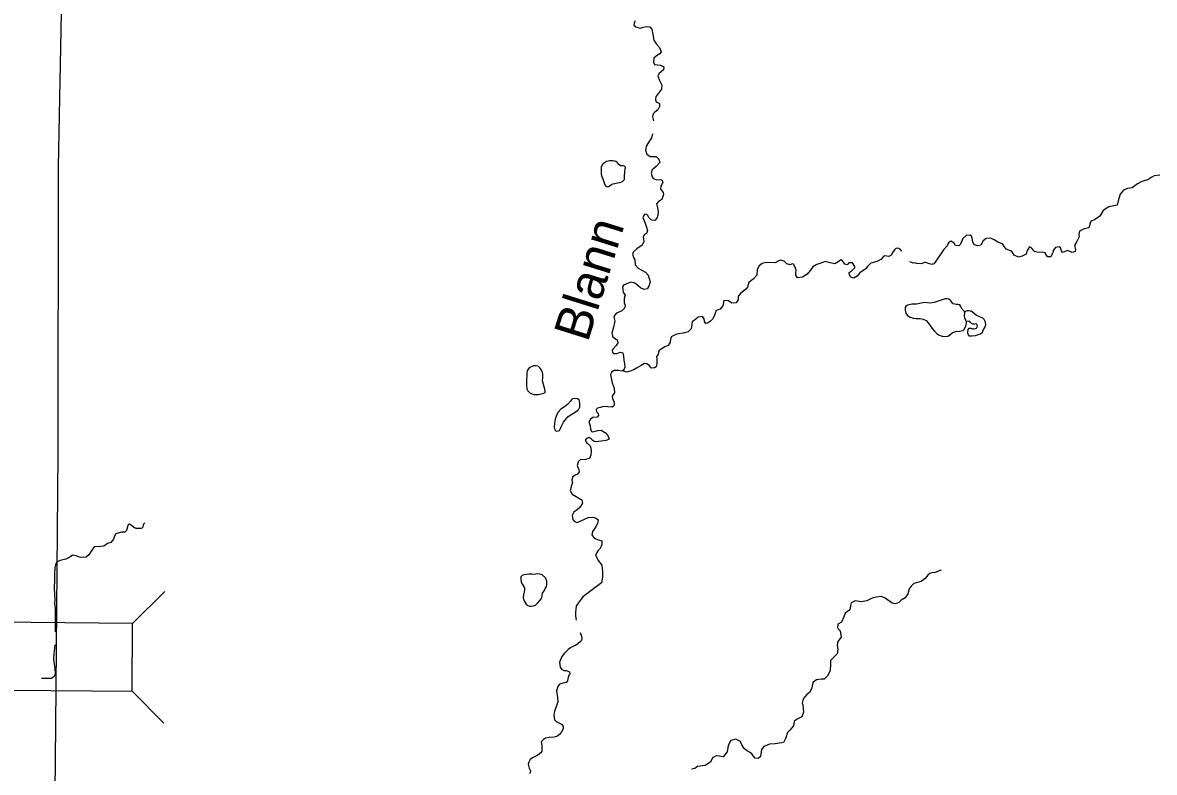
# Model space of a CAD drawing. Extents: x -492261 to -432772, y 1441225 to 1452922.
# Drawn here: x -459788.7 to -459623.3, y 1451982.1 to 1452091.7 of the extents above; entities that cross this region are included whole.
import ezdxf

# ---------------------------------------------------------------- set-up
doc = ezdxf.new("R2010")
doc.units = 0
doc.layers.add('Default', color=7, linetype='Continuous')

msp = doc.modelspace()

# ---------------------------------------------------------------- linework, layer by layer
at = {"layer": 'Default'}
for p, q in [((-459772.6, 1452003.91), (-459767.89, 1452008.54)), ((-459772.68, 1451994.01), (-459768.05, 1451989.31))]:
    msp.add_line(p, q, dxfattribs=at)
for points in [[(-459804.54, 1451796.57), (-459800.12, 1451821.52), (-459795.32, 1451850.99), (-459791.68, 1451875.13), (-459787.55, 1451899.87), (-459785.29, 1451913.65), (-459785.04, 1451914.61), (-459784.72, 1451916.42), (-459784.64, 1451917.99), (-459784.48, 1451919.61), (-459784.15, 1451954.89), (-459783.82, 1451988.91), (-459783.49, 1452028.77), (-459783.44, 1452070.65), (-459782.91, 1452098.16), (-459782.87, 1452118.13)], [(-459699.14, 1452091.95), (-459699.3, 1452091.67), (-459699.33, 1452091.33), (-459699.06, 1452091.07), (-459698.76, 1452090.98), (-459698.35, 1452090.9), (-459697.95, 1452091.03), (-459697.53, 1452091.13), (-459697, 1452091.07), (-459696.7, 1452090.76), (-459696.57, 1452089.98), (-459696.43, 1452089.13), (-459696.03, 1452088.55), (-459695.59, 1452088.08), (-459695.35, 1452087.45), (-459695.54, 1452087.16), (-459696.01, 1452086.86), (-459696.42, 1452086.52)], [(-459696.42, 1452086.52), (-459696.44, 1452085.92), (-459696.29, 1452085.57), (-459695.45, 1452085.46), (-459694.97, 1452085.23), (-459695.02, 1452084.8), (-459695.63, 1452084.28), (-459695.85, 1452083.92), (-459695.58, 1452083.23), (-459695.24, 1452082.56), (-459695.29, 1452081.97), (-459695.88, 1452081.2), (-459696.1, 1452080.92), (-459696.16, 1452080.4), (-459696.08, 1452080.1), (-459695.6, 1452079.89), (-459695.56, 1452079.44), (-459695.84, 1452078.96), (-459696.26, 1452078.61), (-459696.51, 1452078.39), (-459696.6, 1452077.93), (-459696.45, 1452077.34)], [(-459696.62, 1452075.43), (-459696.65, 1452075.21), (-459696.74, 1452074.86), (-459697.2, 1452074.18), (-459697.52, 1452073.62), (-459697.64, 1452073.07), (-459697.45, 1452072.47), (-459696.96, 1452072.13), (-459696.09, 1452072.15), (-459695.67, 1452071.76), (-459695.55, 1452071.26), (-459696.06, 1452070.67), (-459696.64, 1452070.17), (-459696.8, 1452069.72), (-459696.64, 1452069.16), (-459696.49, 1452068.93), (-459695.98, 1452068.7), (-459695.5, 1452068.76), (-459695.19, 1452068.67), (-459695.09, 1452068.31), (-459695.4, 1452067.81), (-459695.45, 1452067.37), (-459695.35, 1452067.25), (-459695.04, 1452066.87), (-459694.98, 1452066.56), (-459695.24, 1452065.87), (-459695.67, 1452065.59), (-459696.01, 1452065.24), (-459695.87, 1452064.65), (-459695.78, 1452064.1), (-459695.83, 1452063.49), (-459695.96, 1452063.12), (-459696.26, 1452062.77), (-459696.75, 1452062.83), (-459697.16, 1452063.22), (-459697.29, 1452063.53), (-459697.49, 1452063.7), (-459697.77, 1452063.68), (-459698, 1452063.23), (-459697.7, 1452062.4), (-459697.46, 1452061.82), (-459697.34, 1452061.33), (-459697.49, 1452060.89), (-459697.76, 1452060.72), (-459697.95, 1452060.4), (-459697.89, 1452059.71), (-459698.12, 1452059.18), (-459698.88, 1452058.62), (-459699.36, 1452058.22), (-459699.51, 1452057.84), (-459699.31, 1452057.3), (-459699.18, 1452057.01), (-459699.12, 1452056.29), (-459698.69, 1452055.81), (-459698.17, 1452055.51), (-459697.61, 1452055.21), (-459697.23, 1452054.77), (-459696.96, 1452053.82), (-459697.12, 1452053.19), (-459697.4, 1452052.81), (-459697.83, 1452052.72), (-459698.36, 1452052.95), (-459698.72, 1452053.24), (-459699, 1452053.49), (-459699.27, 1452053.67), (-459699.7, 1452053.76), (-459700.17, 1452053.64), (-459700.83, 1452053.34), (-459701, 1452053.08), (-459700.95, 1452052.63), (-459700.87, 1452052.27), (-459700.58, 1452051.92)], [(-459700.6, 1452070.3), (-459700.59, 1452070.36), (-459700.57, 1452070.43), (-459700.56, 1452070.53), (-459700.56, 1452070.59), (-459700.69, 1452070.7), (-459700.85, 1452070.76), (-459701.28, 1452070.77), (-459701.35, 1452070.81), (-459701.53, 1452070.94), (-459701.69, 1452071.15), (-459701.79, 1452071.25), (-459701.98, 1452071.4), (-459702.12, 1452071.47), (-459702.47, 1452071.52), (-459702.86, 1452071.49), (-459703.34, 1452071.4), (-459703.61, 1452071.21), (-459703.84, 1452071.06), (-459703.97, 1452070.91), (-459704.1, 1452070.57), (-459704.13, 1452070.29), (-459704.13, 1452069.99), (-459704.11, 1452069.55), (-459704, 1452069.19), (-459703.86, 1452068.88), (-459703.71, 1452068.44), (-459703.56, 1452068.01), (-459703.45, 1452067.81), (-459703.22, 1452067.7), (-459703.06, 1452067.77), (-459702.9, 1452067.87), (-459702.59, 1452068.02), (-459702.41, 1452068.12), (-459702.11, 1452068.19), (-459701.73, 1452068.29), (-459701.41, 1452068.32), (-459701.2, 1452068.39), (-459700.98, 1452068.5), (-459700.88, 1452068.59), (-459700.72, 1452068.79), (-459700.69, 1452069.06), (-459700.69, 1452069.38), (-459700.6, 1452070.3)], [(-459622.46, 1452069.39), (-459623.26, 1452069.29), (-459623.64, 1452069.11), (-459624.21, 1452068.74), (-459625.1, 1452068.48), (-459625.72, 1452068.15), (-459626.48, 1452067.56), (-459627.17, 1452067.46), (-459627.77, 1452067.21), (-459628.27, 1452066.62), (-459628.5, 1452065.86), (-459628.71, 1452065.02), (-459629.93, 1452064.76), (-459630.75, 1452064.25), (-459631.23, 1452063.4), (-459632.01, 1452062.9), (-459632.53, 1452062.68), (-459632.63, 1452062.37), (-459632.85, 1452061.73), (-459633.51, 1452061.56), (-459634.18, 1452061.21), (-459634.3, 1452060.8), (-459634.23, 1452060.41), (-459634.6, 1452059.73), (-459634.94, 1452059.15), (-459634.79, 1452058.54), (-459634.83, 1452058.24), (-459635.25, 1452058.09), (-459635.93, 1452058.41), (-459636.68, 1452058.09), (-459636.85, 1452058.37), (-459636.99, 1452058.78), (-459637.17, 1452058.92), (-459637.68, 1452058.82), (-459638.03, 1452058.41), (-459638.06, 1452058.22), (-459638.17, 1452057.92)], [(-459638.17, 1452057.92), (-459638.37, 1452057.45), (-459638.84, 1452057.45), (-459639.1, 1452057.81), (-459639.19, 1452058.04), (-459639.55, 1452058.14), (-459640.17, 1452058.08), (-459640.76, 1452058.24), (-459640.87, 1452058.35), (-459641.18, 1452058.76), (-459641.48, 1452058.92), (-459641.83, 1452058.38), (-459642, 1452057.85), (-459642.59, 1452057.58), (-459643.1, 1452057.41), (-459643.76, 1452057.71), (-459644.03, 1452058.18), (-459644.3, 1452058.33), (-459644.91, 1452058.59), (-459645.26, 1452059.06), (-459645.39, 1452059.3), (-459645.76, 1452059.49), (-459646.14, 1452059.6), (-459646.67, 1452059.97), (-459647.14, 1452060.21), (-459647.85, 1452060.16), (-459648.29, 1452059.81), (-459648.6, 1452059.2), (-459649.05, 1452059.08), (-459649.59, 1452059.22), (-459649.78, 1452059.66), (-459649.87, 1452060.21), (-459650, 1452060.51), (-459650.2, 1452060.63), (-459650.78, 1452060.57), (-459651.27, 1452060.17), (-459651.58, 1452059.32), (-459651.83, 1452059.06), (-459652.3, 1452059.14), (-459652.5, 1452059.48), (-459652.98, 1452059.77), (-459653.33, 1452059.53), (-459653.53, 1452059.08), (-459654.06, 1452058.47), (-459655.27, 1452056.7), (-459655.48, 1452056.46), (-459655.8, 1452056.33), (-459656.25, 1452056.49), (-459656.64, 1452056.66), (-459656.84, 1452056.62), (-459657.3, 1452056.44), (-459657.97, 1452056.52), (-459658.26, 1452056.58), (-459658.52, 1452056.55), (-459658.98, 1452056.72)], [(-459660.17, 1452058.32), (-459660.41, 1452058.58), (-459660.69, 1452058.72), (-459661.03, 1452058.69), (-459661.23, 1452058.51), (-459661.46, 1452058.16), (-459661.74, 1452057.71), (-459662.05, 1452057.5), (-459662.67, 1452057.6), (-459662.91, 1452057.47), (-459663.24, 1452057.06), (-459663.8, 1452056.78), (-459664.7, 1452056.55), (-459665.16, 1452056.08), (-459665.39, 1452055.78), (-459666.29, 1452055.15), (-459666.68, 1452054.64), (-459667.18, 1452054.33), (-459667.6, 1452054.49), (-459667.8, 1452054.86), (-459667.84, 1452055.16), (-459667.57, 1452055.4), (-459667.03, 1452055.84), (-459667.04, 1452056.05), (-459667.39, 1452056.59), (-459667.9, 1452056.58), (-459668.15, 1452056.3), (-459668.5, 1452056.4), (-459668.84, 1452056.89), (-459669.09, 1452057.01), (-459669.46, 1452056.73), (-459669.98, 1452056.46), (-459670.64, 1452056.61), (-459671.36, 1452056.77), (-459671.87, 1452056.61), (-459672.6, 1452056.37), (-459673.18, 1452056), (-459673.55, 1452055.45), (-459674, 1452054.95), (-459674.69, 1452054.49), (-459675.42, 1452054.4), (-459675.65, 1452054.79), (-459675.67, 1452055.11), (-459675.63, 1452055.53)], [(-459675.63, 1452055.53), (-459675.74, 1452055.95), (-459676.01, 1452056.42), (-459676.21, 1452056.47), (-459676.5, 1452056.32), (-459676.96, 1452056.44), (-459677.34, 1452056.82), (-459677.92, 1452056.97), (-459678.22, 1452056.84), (-459678.7, 1452056.61), (-459679.97, 1452056.63), (-459680.56, 1452056.52), (-459681.01, 1452056.18), (-459681.32, 1452055.62), (-459681.37, 1452054.8), (-459681.87, 1452054.19), (-459682.53, 1452053.71), (-459682.71, 1452053.04), (-459682.94, 1452052.73), (-459683.73, 1452052.1), (-459684.07, 1452051.7), (-459684.09, 1452051.23), (-459684.37, 1452050.73), (-459684.99, 1452050.7), (-459685.48, 1452051.06), (-459686.16, 1452051.08), (-459686.28, 1452050.53), (-459686.31, 1452050.33), (-459686.7, 1452049.84), (-459687.31, 1452049.62), (-459687.54, 1452048.95), (-459687.81, 1452048.41), (-459688.13, 1452048.05), (-459688.57, 1452047.76), (-459688.81, 1452047.75), (-459688.99, 1452048), (-459689.03, 1452048.41), (-459689.32, 1452048.76), (-459689.93, 1452048.63), (-459690.26, 1452048.35), (-459690.82, 1452047.99), (-459690.87, 1452047.57), (-459690.93, 1452046.96), (-459691.41, 1452046.52), (-459692.1, 1452046.33), (-459692.86, 1452046.24), (-459693.19, 1452046.14), (-459693.69, 1452045.89), (-459693.83, 1452045.8), (-459693.94, 1452045.61), (-459693.97, 1452045.42), (-459694, 1452045.02), (-459694.31, 1452044.53), (-459694.79, 1452044.31), (-459695.35, 1452044), (-459695.62, 1452043.78), (-459695.72, 1452043.53), (-459695.76, 1452043.22), (-459696.01, 1452042.92), (-459695.98, 1452042.53), (-459695.96, 1452041.89), (-459696.08, 1452041.4), (-459696.29, 1452041.26), (-459696.73, 1452041.2), (-459697.07, 1452041.59), (-459697.41, 1452041.83), (-459697.78, 1452041.89), (-459698.26, 1452041.59), (-459698.94, 1452041.19), (-459699.32, 1452040.96), (-459699.88, 1452040.74), (-459700.42, 1452040.64), (-459700.69, 1452040.7), (-459700.93, 1452040.87)], [(-459700.58, 1452051.92), (-459700.75, 1452051.36), (-459700.75, 1452050.77), (-459700.61, 1452050.4), (-459700.68, 1452049.96), (-459701.07, 1452049.58), (-459701.89, 1452049.24), (-459702.14, 1452048.9), (-459702.25, 1452048.64), (-459702.09, 1452048.06), (-459702.3, 1452047.17), (-459702.56, 1452046.3), (-459702.42, 1452045.76), (-459702.14, 1452045.6), (-459701.76, 1452045.33), (-459701.67, 1452044.9), (-459701.92, 1452044.52), (-459702.34, 1452044.04), (-459702.49, 1452043.81), (-459702.47, 1452043.56), (-459702.22, 1452043.34), (-459701.81, 1452043.33), (-459701.31, 1452043.53), (-459700.95, 1452043.46), (-459700.85, 1452042.96), (-459700.81, 1452042.36), (-459700.7, 1452041.84), (-459700.65, 1452041.35), (-459700.79, 1452040.97), (-459701.07, 1452040.76), (-459701.63, 1452040.84), (-459702.2, 1452040.84), (-459702.6, 1452040.63), (-459702.74, 1452040.23), (-459702.49, 1452039.07), (-459702.23, 1452038.26), (-459702.14, 1452037.58), (-459702.5, 1452037.11), (-459702.47, 1452036.74), (-459702.27, 1452036.37), (-459702.2, 1452035.92), (-459702.28, 1452035.7), (-459702.5, 1452035.52), (-459703.14, 1452035.57), (-459703.7, 1452035.6), (-459704.25, 1452035.47), (-459704.65, 1452035.34), (-459704.83, 1452035.16), (-459704.81, 1452034.89), (-459704.72, 1452034.75), (-459704.54, 1452034.56), (-459704.49, 1452034.27), (-459704.7, 1452034.04), (-459705.35, 1452034), (-459705.67, 1452033.76), (-459705.92, 1452033.38), (-459705.8, 1452033.06), (-459705.73, 1452032.84), (-459705.67, 1452032.27), (-459705.51, 1452031.96), (-459705.31, 1452031.88), (-459704.61, 1452032.07), (-459704.09, 1452032.16), (-459703.47, 1452031.75), (-459703.13, 1452031.37), (-459702.96, 1452030.84), (-459703.36, 1452030.63), (-459704.09, 1452030.54), (-459704.54, 1452030.47), (-459704.83, 1452030.43), (-459705.15, 1452030.48), (-459705.34, 1452030.63), (-459705.56, 1452030.89), (-459705.86, 1452031.05), (-459706.25, 1452030.91), (-459706.44, 1452030.69), (-459706.25, 1452030.35), (-459705.93, 1452030.04), (-459705.73, 1452029.86), (-459705.62, 1452029.51), (-459705.55, 1452029.07), (-459705.64, 1452028.51), (-459705.82, 1452028), (-459706.42, 1452027.85), (-459707.16, 1452027.79), (-459707.48, 1452027.53), (-459707.64, 1452026.96), (-459707.45, 1452026.6), (-459707.37, 1452026.36), (-459707.33, 1452026.04), (-459707.57, 1452025.69), (-459707.91, 1452025.56), (-459708.29, 1452025.25), (-459708.38, 1452024.85), (-459708.31, 1452024.49), (-459708.45, 1452024.03), (-459708.63, 1452023.33), (-459708.37, 1452022.81), (-459707.75, 1452022.47), (-459706.92, 1452021.95)], [(-459653.81, 1452051.31), (-459654.29, 1452051.2), (-459655.43, 1452050.78), (-459655.97, 1452050.7), (-459656.88, 1452050.81), (-459657.97, 1452050.55), (-459658.7, 1452050.53), (-459659.35, 1452050.43), (-459659.54, 1452050.31), (-459659.7, 1452050.06), (-459659.69, 1452049.66), (-459659.56, 1452049.26), (-459659.36, 1452048.93), (-459659.06, 1452048.69), (-459658.53, 1452048.52), (-459658.08, 1452048.48), (-459657.48, 1452048.48), (-459657.03, 1452048.38), (-459656.62, 1452048.15), (-459656.32, 1452047.81), (-459656.09, 1452047.48), (-459655.75, 1452046.98), (-459655.41, 1452046.6), (-459655.07, 1452046.25), (-459654.8, 1452046.09), (-459654.29, 1452045.88), (-459653.9, 1452045.85), (-459653.44, 1452045.89), (-459653.2, 1452046), (-459652.8, 1452046.35), (-459652.73, 1452046.42), (-459652.56, 1452046.47), (-459652.28, 1452046.54), (-459651.73, 1452046.61), (-459651.21, 1452046.71), (-459651.08, 1452046.82), (-459650.89, 1452047.15), (-459650.79, 1452047.37), (-459650.73, 1452047.8), (-459650.73, 1452047.97), (-459650.79, 1452048.16), (-459650.95, 1452048.53), (-459651.01, 1452048.91), (-459650.96, 1452049.26), (-459651.01, 1452049.46), (-459651.15, 1452049.62), (-459651.34, 1452049.84), (-459651.55, 1452050.22), (-459651.71, 1452050.45), (-459651.92, 1452050.51), (-459652.2, 1452050.5), (-459652.42, 1452050.53), (-459652.66, 1452050.58), (-459652.78, 1452050.68), (-459652.95, 1452050.98), (-459653.1, 1452051.15), (-459653.29, 1452051.27), (-459653.59, 1452051.34), (-459653.81, 1452051.31)], [(-459651, 1452049.43), (-459650.85, 1452049.55), (-459650.55, 1452049.62), (-459650.41, 1452049.64), (-459650.18, 1452049.6), (-459650.02, 1452049.57), (-459649.87, 1452049.49), (-459649.5, 1452049.13), (-459649.23, 1452048.96), (-459648.79, 1452048.76), (-459648.39, 1452048.56), (-459648.11, 1452048.3), (-459647.96, 1452047.9), (-459647.94, 1452047.5), (-459648.03, 1452047.22), (-459648.2, 1452047.01), (-459648.37, 1452046.55), (-459648.44, 1452046.37), (-459648.66, 1452046.17), (-459649.03, 1452046.05), (-459649.44, 1452045.91), (-459649.94, 1452045.87), (-459650.25, 1452045.9), (-459650.43, 1452046.09), (-459650.5, 1452046.3), (-459650.51, 1452046.55), (-459650.46, 1452046.83), (-459650.31, 1452047.03), (-459650.07, 1452047.06), (-459649.78, 1452046.97), (-459649.65, 1452046.96), (-459649.38, 1452046.98), (-459649.23, 1452047.07), (-459649.11, 1452047.36), (-459649.13, 1452047.55), (-459649.28, 1452047.67), (-459649.55, 1452047.61), (-459649.77, 1452047.61), (-459649.99, 1452047.73), (-459650.13, 1452047.89), (-459650.23, 1452048.01), (-459650.37, 1452048.04), (-459650.76, 1452048.08)], [(-459712.63, 1452040.32), (-459712.68, 1452040.55), (-459712.77, 1452040.81), (-459712.87, 1452041.02), (-459713.02, 1452041.21), (-459713.17, 1452041.35), (-459713.32, 1452041.48), (-459713.64, 1452041.54), (-459713.99, 1452041.53), (-459714.35, 1452041.4), (-459714.61, 1452041.27), (-459714.75, 1452041.1), (-459714.9, 1452040.85), (-459714.96, 1452040.39), (-459714.99, 1452040.04), (-459715.01, 1452039.53), (-459715, 1452038.69), (-459714.99, 1452038.17), (-459714.85, 1452037.87), (-459714.49, 1452037.54), (-459713.96, 1452037.37), (-459713.47, 1452037.37), (-459713.29, 1452037.37), (-459712.9, 1452037.45), (-459712.51, 1452037.54), (-459712.31, 1452037.64), (-459712.27, 1452037.79), (-459712.35, 1452038.14), (-459712.66, 1452039.36), (-459712.65, 1452039.75), (-459712.63, 1452040.32)], [(-459707.94, 1452036.76), (-459708.29, 1452036.71), (-459708.44, 1452036.58), (-459708.6, 1452036.37), (-459708.99, 1452035.93), (-459709.48, 1452035.56), (-459709.99, 1452035.21), (-459710.4, 1452034.76), (-459710.6, 1452034.42), (-459710.83, 1452033.76), (-459710.95, 1452033.14), (-459710.98, 1452032.56), (-459710.86, 1452032.17), (-459710.72, 1452032.04), (-459710.57, 1452032.01), (-459710.21, 1452032.08), (-459710.1, 1452032.28), (-459709.95, 1452032.65), (-459709.81, 1452032.91), (-459709.61, 1452033.3), (-459709.21, 1452033.82), (-459708.98, 1452034.08), (-459708.65, 1452034.34), (-459707.92, 1452034.76), (-459707.53, 1452035.06), (-459707.38, 1452035.22), (-459707.25, 1452035.52), (-459707.22, 1452035.73), (-459707.24, 1452036.11), (-459707.26, 1452036.36), (-459707.31, 1452036.58), (-459707.56, 1452036.74), (-459707.94, 1452036.76)], [(-459706.92, 1452021.95), (-459706.85, 1452021.48), (-459707.16, 1452020.87), (-459707.57, 1452020.53), (-459708.1, 1452020.14), (-459708.33, 1452019.66), (-459708.24, 1452019.11), (-459708.04, 1452018.82), (-459707.66, 1452018.65), (-459707.38, 1452018.74), (-459706.66, 1452019.11), (-459706, 1452019.36), (-459705.3, 1452019.41), (-459704.86, 1452019.3), (-459704.57, 1452019.06), (-459704.6, 1452018.66), (-459704.91, 1452018.02), (-459705.38, 1452017.33), (-459705.49, 1452016.84), (-459705.11, 1452016.35), (-459704.51, 1452016.1), (-459704.03, 1452015.95), (-459704, 1452015.44), (-459704.25, 1452014.84), (-459704.61, 1452014.53), (-459704.95, 1452013.93), (-459704.54, 1452013.09), (-459703.99, 1452012.4), (-459703.91, 1452011.46), (-459703.89, 1452010.67), (-459704.06, 1452009.84), (-459706.77, 1452007.77)], [(-459770.82, 1452018.61), (-459771.02, 1452018.39), (-459771.05, 1452018.25), (-459771.17, 1452017.86), (-459771.34, 1452017.79), (-459772.07, 1452017.75), (-459772.41, 1452017.93), (-459772.82, 1452018.28), (-459773.07, 1452018.39), (-459773.28, 1452018.25), (-459773.34, 1452017.99), (-459773.49, 1452017.5), (-459773.72, 1452017.22), (-459774.23, 1452017.23), (-459775.04, 1452017.01), (-459775.28, 1452016.57), (-459775.38, 1452016.22), (-459775.77, 1452015.73), (-459776.28, 1452015.57), (-459776.81, 1452015.19), (-459777.3, 1452015.14), (-459778.2, 1452015.09), (-459778.55, 1452014.58), (-459779.01, 1452013.9), (-459779.39, 1452013.59), (-459779.99, 1452013.53), (-459780.36, 1452013.58), (-459780.7, 1452013.72), (-459781.1, 1452013.84), (-459781.39, 1452013.85), (-459781.57, 1452013.75), (-459781.79, 1452013.58), (-459782.07, 1452013.42), (-459782.34, 1452013.3), (-459783.2, 1452013.09), (-459783.59, 1452012.91), (-459783.79, 1452012.67), (-459783.98, 1452012), (-459783.99, 1452011.04), (-459784.03, 1452010.31), (-459784.04, 1452009.02), (-459783.97, 1452007.3), (-459783.99, 1452006.9), (-459783.92, 1452006.06), (-459783.92, 1452005.79)], [(-459712.25, 1452010.57), (-459712.74, 1452011.02), (-459713.05, 1452011.1), (-459713.4, 1452011.14), (-459713.83, 1452011.05), (-459714.23, 1452011.08), (-459714.68, 1452011.09), (-459715.03, 1452011.06), (-459715.4, 1452010.99), (-459715.67, 1452010.91), (-459715.83, 1452010.7), (-459715.86, 1452010.35), (-459715.79, 1452009.94), (-459715.59, 1452009.59), (-459715.31, 1452009.12), (-459715.31, 1452008.75), (-459715.48, 1452008.08), (-459715.49, 1452007.65), (-459715.38, 1452007.19), (-459715.08, 1452006.71), (-459714.82, 1452006.52), (-459714.53, 1452006.43), (-459714.33, 1452006.44), (-459714.02, 1452006.47), (-459713.71, 1452006.58), (-459713.43, 1452006.85), (-459713.06, 1452007.23), (-459712.83, 1452007.53), (-459712.72, 1452007.92), (-459712.67, 1452008.31), (-459712.46, 1452008.68), (-459712.27, 1452008.98), (-459712.12, 1452009.3), (-459712.03, 1452009.53), (-459712.04, 1452009.77), (-459712.05, 1452010.09), (-459712.25, 1452010.57)], [(-459654.42, 1452011.68), (-459654.86, 1452011.53), (-459655.01, 1452011.46), (-459655.35, 1452011.35), (-459655.84, 1452011.29), (-459656.09, 1452011.17), (-459656.37, 1452010.97), (-459656.75, 1452010.48), (-459657.32, 1452010.01), (-459658.4, 1452009.74), (-459658.81, 1452009.36), (-459659.08, 1452008.95), (-459659.3, 1452008.22), (-459659.7, 1452007.62), (-459660.25, 1452007.29), (-459660.61, 1452006.94), (-459661.07, 1452006.76), (-459661.58, 1452006.84), (-459661.91, 1452007.1), (-459662.61, 1452007.6), (-459663.12, 1452007.81), (-459663.91, 1452007.75), (-459664.49, 1452007.57), (-459665.29, 1452007.2), (-459666.13, 1452007.07), (-459667, 1452007.19), (-459667.56, 1452006.9), (-459667.69, 1452006.53), (-459667.76, 1452005.9), (-459668.44, 1452005.38), (-459668.63, 1452004.86), (-459668.99, 1452004.07), (-459669.51, 1452003.77), (-459669.59, 1452003.32), (-459669.48, 1452003.12), (-459669.16, 1452002.82), (-459669.05, 1452001.9), (-459669.52, 1452001.25), (-459669.61, 1452000.7), (-459669.54, 1452000.08), (-459669.63, 1451999.44), (-459670.11, 1451998.95), (-459670.61, 1451998.46), (-459670.61, 1451997.93), (-459670.63, 1451997), (-459670.96, 1451996.27), (-459671.5, 1451995.77), (-459671.95, 1451995.76), (-459672.63, 1451995.65), (-459673.12, 1451995.3), (-459673.25, 1451994.82), (-459673.33, 1451994.42), (-459673.65, 1451993.81), (-459674.05, 1451993.5), (-459674.41, 1451993.14), (-459674.57, 1451992.77), (-459674.62, 1451992.63), (-459674.72, 1451992.25), (-459674.65, 1451991.98), (-459674.56, 1451991.44), (-459674.54, 1451990.95), (-459674.76, 1451990.27), (-459675.55, 1451989.86), (-459675.91, 1451989.59), (-459676, 1451988.95), (-459676.46, 1451988.37), (-459676.88, 1451987.97), (-459677.1, 1451987.2), (-459677.45, 1451986.51), (-459677.72, 1451986.46), (-459678.68, 1451986.32), (-459679.5, 1451986.26), (-459680.33, 1451985.93), (-459680.69, 1451985.48), (-459680.7, 1451985.12), (-459680.83, 1451984.46), (-459681.15, 1451984.18), (-459681.61, 1451984.23), (-459681.9, 1451984.56), (-459682.09, 1451984.84), (-459682.41, 1451985.07), (-459682.86, 1451985.35), (-459683.19, 1451985.63), (-459683.55, 1451986.16), (-459683.75, 1451986.66), (-459684.41, 1451986.98), (-459685.17, 1451986.8), (-459685.53, 1451986.05), (-459685.71, 1451985.11), (-459686.3, 1451984.38), (-459686.82, 1451984.5), (-459687.3, 1451984.56), (-459687.84, 1451984.24), (-459688.14, 1451983.63), (-459688.9, 1451983.13), (-459690.03, 1451982.99), (-459690.43, 1451982.68), (-459690.92, 1451982.62)], [(-459706.77, 1452007.77), (-459707.01, 1452007.44), (-459707.49, 1452006.88), (-459707.78, 1452006.44), (-459707.87, 1452005.53), (-459707.84, 1452005.05), (-459707.79, 1452004.64), (-459707.77, 1452004.37)], [(-459783.92, 1452005.79), (-459783.91, 1452002.67)], [(-459707.17, 1452002.59), (-459706.97, 1452002.06), (-459706.92, 1452001.67), (-459707, 1452001.4), (-459707.17, 1452001.19), (-459707.5, 1452000.92), (-459707.84, 1452000.66), (-459708.23, 1452000.51)], [(-459783.95, 1452000.78), (-459783.99, 1452000.3), (-459784.12, 1451999.48), (-459784.14, 1451998.64), (-459783.99, 1451997.65), (-459783.91, 1451996.72), (-459783.93, 1451996.46), (-459784.07, 1451996.16), (-459784.47, 1451995.83), (-459785.9, 1451995.83)], [(-459708.23, 1452000.51), (-459708.59, 1452000.34), (-459708.93, 1452000.07), (-459709.47, 1451999.57), (-459709.87, 1451999.05), (-459710.18, 1451998.22), (-459710.11, 1451997.5), (-459709.92, 1451997.2), (-459709.56, 1451997.02), (-459709.2, 1451997.02), (-459708.75, 1451996.8), (-459708.69, 1451996.5), (-459708.82, 1451996.34), (-459708.98, 1451995.78), (-459709.03, 1451995.52), (-459709.23, 1451995.26), (-459709.73, 1451995.15), (-459710.18, 1451995.04), (-459710.46, 1451994.7), (-459710.64, 1451994.03), (-459710.49, 1451993.08), (-459710.45, 1451992.46), (-459710.67, 1451991.72), (-459710.95, 1451991.08), (-459711.02, 1451990.49), (-459710.91, 1451989.81), (-459710.68, 1451989.58), (-459709.92, 1451989.2), (-459709.71, 1451988.93), (-459709.68, 1451988.8), (-459709.68, 1451988.47), (-459709.89, 1451988.04), (-459710.18, 1451987.65), (-459710.59, 1451987.35), (-459711, 1451987.26), (-459711.72, 1451987.22), (-459712.23, 1451987.13), (-459712.52, 1451986.92), (-459712.86, 1451986.58), (-459712.8, 1451986.05), (-459712.77, 1451985.71), (-459712.77, 1451985.21), (-459712.94, 1451984.99), (-459713.35, 1451984.66), (-459714.13, 1451984.27), (-459714.5, 1451983.99), (-459714.69, 1451983.61), (-459714.76, 1451983.32), (-459714.61, 1451982.77)], [(-459714.61, 1451982.77), (-459714.47, 1451982.47), (-459714.44, 1451982.2), (-459714.6, 1451981.92)]]:
    msp.add_lwpolyline(points, dxfattribs=at)
msp.add_lwpolyline([(-459772.6, 1452003.91), (-459802.3, 1452004.16), (-459802.38, 1451994.26), (-459772.68, 1451994.01)], close=True, dxfattribs=at)

# ---------------------------------------------------------------- texts
msp.add_text('Blann', height=5.28, rotation=72.6216, dxfattribs=at).set_placement((-459706.07, 1452044.86))

doc.saveas('drawing.dxf')
